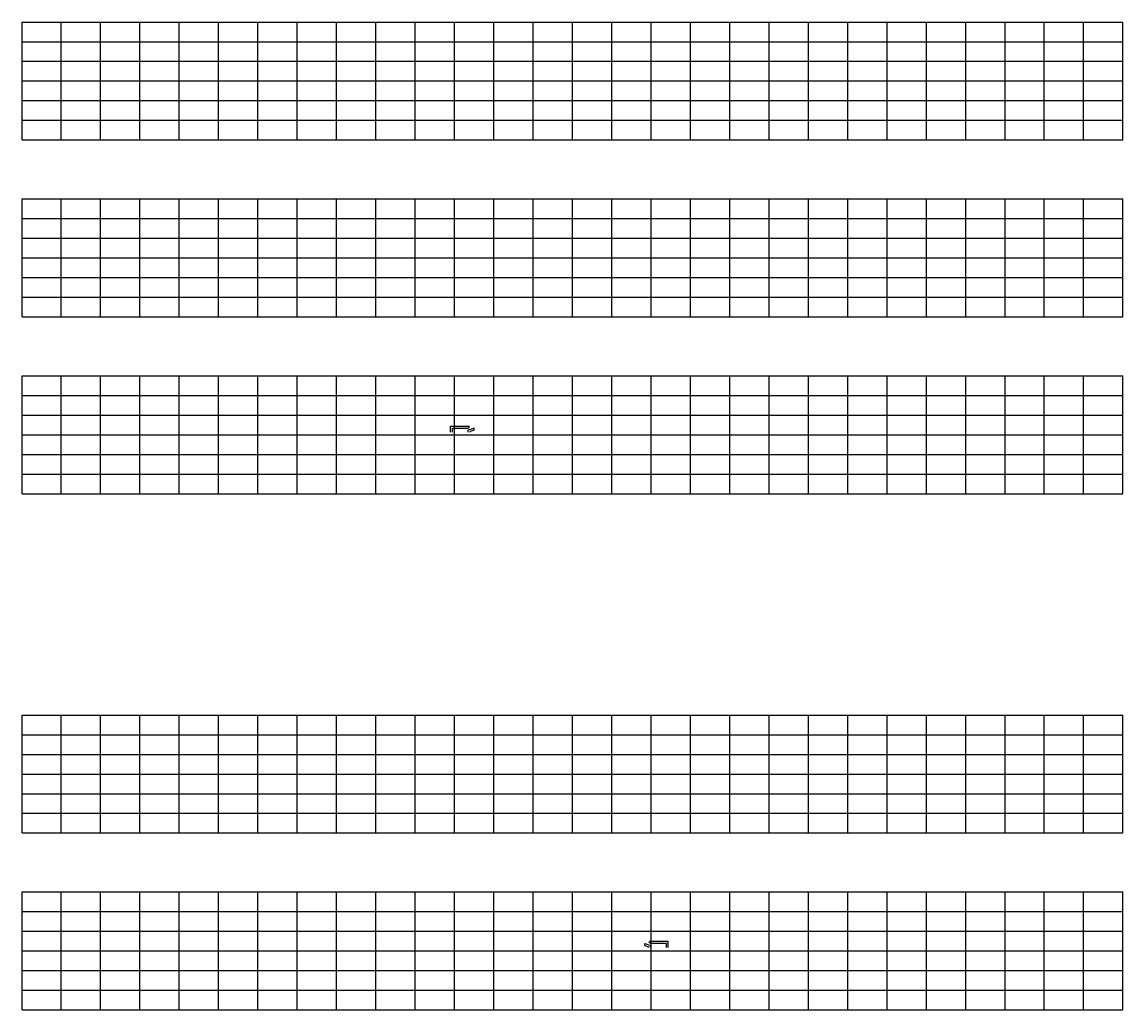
# Model space of a CAD drawing. Extents: x 1374311 to 1383814, y 384102 to 406278.
# Drawn here: x 1377537.5 to 1377817.5, y 385693 to 385944.2 of the extents above; entities that cross this region are included whole.
import ezdxf

# ---------------------------------------------------------------- set-up
doc = ezdxf.new("R2010")
doc.units = 0
doc.layers.add('R_Border Prem', color=7, linetype='Continuous')
doc.layers.add('R_Grid', color=7, linetype='Continuous')

msp = doc.modelspace()

# ---------------------------------------------------------------- linework, layer by layer
at = {"layer": 'R_Border Prem'}
for p, q in [((1377646.52, 385841.44), (1377651.27, 385841.44)), ((1377646.52, 385839.94), (1377646.52, 385841.44)), ((1377647.02, 385839.94), (1377647.02, 385840.94)), ((1377647.02, 385840.94), (1377651.02, 385840.94)), ((1377651.36, 385841.27), (1377651.02, 385840.94)), ((1377652.52, 385840.96), (1377651.02, 385840.44)), ((1377651.02, 385839.94), (1377651.02, 385840.44)), ((1377651.36, 385841.27), (1377651.27, 385841.44)), ((1377652.52, 385840.43), (1377651.52, 385840.08)), ((1377651.52, 385839.94), (1377651.52, 385840.08)), ((1377695.89, 385709.89), (1377697.39, 385709.37)), ((1377695.89, 385709.36), (1377696.89, 385709.01)), ((1377696.89, 385708.87), (1377696.89, 385709.01)), ((1377697.06, 385710.2), (1377697.14, 385710.37)), ((1377697.06, 385710.2), (1377697.39, 385709.87)), ((1377701.89, 385710.37), (1377697.14, 385710.37)), ((1377701.39, 385709.87), (1377697.39, 385709.87)), ((1377697.39, 385708.87), (1377697.39, 385709.37)), ((1377701.39, 385708.87), (1377701.39, 385709.87)), ((1377701.89, 385708.87), (1377701.89, 385710.37))]:
    msp.add_line(p, q, dxfattribs=at)
for points in [[(1377652.52, 385840.43), (1377652.52, 385840.96)], [(1377695.89, 385709.36), (1377695.89, 385709.89)]]:
    msp.add_lwpolyline(points, dxfattribs=at)
at = {"layer": 'R_Grid'}
for p, q in [((1377537.52, 385944.2), (1377817.52, 385944.2)), ((1377537.52, 385914.2), (1377537.52, 385944.2)), ((1377547.52, 385914.2), (1377547.52, 385944.2)), ((1377557.52, 385914.2), (1377557.52, 385944.2)), ((1377567.52, 385914.2), (1377567.52, 385944.2)), ((1377577.52, 385914.2), (1377577.52, 385944.2)), ((1377587.52, 385914.2), (1377587.52, 385944.2)), ((1377597.52, 385914.2), (1377597.52, 385944.2)), ((1377607.52, 385914.2), (1377607.52, 385944.2)), ((1377617.52, 385914.2), (1377617.52, 385944.2)), ((1377627.52, 385914.2), (1377627.52, 385944.2)), ((1377637.52, 385914.2), (1377637.52, 385944.2)), ((1377647.52, 385914.2), (1377647.52, 385944.2)), ((1377657.52, 385914.2), (1377657.52, 385944.2)), ((1377667.52, 385914.2), (1377667.52, 385944.2)), ((1377677.52, 385914.2), (1377677.52, 385944.2)), ((1377687.52, 385914.2), (1377687.52, 385944.2)), ((1377697.52, 385914.2), (1377697.52, 385944.2)), ((1377707.52, 385914.2), (1377707.52, 385944.2)), ((1377717.52, 385914.2), (1377717.52, 385944.2)), ((1377727.52, 385914.2), (1377727.52, 385944.2)), ((1377737.52, 385914.2), (1377737.52, 385944.2)), ((1377747.52, 385914.2), (1377747.52, 385944.2)), ((1377757.52, 385914.2), (1377757.52, 385944.2)), ((1377767.52, 385914.2), (1377767.52, 385944.2)), ((1377777.52, 385914.2), (1377777.52, 385944.2)), ((1377787.52, 385914.2), (1377787.52, 385944.2)), ((1377797.52, 385914.2), (1377797.52, 385944.2)), ((1377807.52, 385914.2), (1377807.52, 385944.2)), ((1377817.52, 385914.2), (1377817.52, 385944.2)), ((1377537.52, 385939.2), (1377817.52, 385939.2)), ((1377537.52, 385934.2), (1377817.52, 385934.2)), ((1377537.52, 385929.2), (1377817.52, 385929.2)), ((1377537.52, 385924.2), (1377817.52, 385924.2)), ((1377537.52, 385919.2), (1377817.52, 385919.2)), ((1377537.52, 385914.2), (1377817.52, 385914.2)), ((1377537.52, 385899.2), (1377817.52, 385899.2)), ((1377537.52, 385869.2), (1377537.52, 385899.2)), ((1377547.52, 385869.2), (1377547.52, 385899.2)), ((1377557.52, 385869.2), (1377557.52, 385899.2)), ((1377567.52, 385869.2), (1377567.52, 385899.2)), ((1377577.52, 385869.2), (1377577.52, 385899.2)), ((1377587.52, 385869.2), (1377587.52, 385899.2)), ((1377597.52, 385869.2), (1377597.52, 385899.2)), ((1377607.52, 385869.2), (1377607.52, 385899.2)), ((1377617.52, 385869.2), (1377617.52, 385899.2)), ((1377627.52, 385869.2), (1377627.52, 385899.2)), ((1377637.52, 385869.2), (1377637.52, 385899.2)), ((1377647.52, 385869.2), (1377647.52, 385899.2)), ((1377657.52, 385869.2), (1377657.52, 385899.2)), ((1377667.52, 385869.2), (1377667.52, 385899.2)), ((1377677.52, 385869.2), (1377677.52, 385899.2)), ((1377687.52, 385869.2), (1377687.52, 385899.2)), ((1377697.52, 385869.2), (1377697.52, 385899.2)), ((1377707.52, 385869.2), (1377707.52, 385899.2)), ((1377717.52, 385869.2), (1377717.52, 385899.2)), ((1377727.52, 385869.2), (1377727.52, 385899.2)), ((1377737.52, 385869.2), (1377737.52, 385899.2)), ((1377747.52, 385869.2), (1377747.52, 385899.2)), ((1377757.52, 385869.2), (1377757.52, 385899.2)), ((1377767.52, 385869.2), (1377767.52, 385899.2)), ((1377777.52, 385869.2), (1377777.52, 385899.2)), ((1377787.52, 385869.2), (1377787.52, 385899.2)), ((1377797.52, 385869.2), (1377797.52, 385899.2)), ((1377807.52, 385869.2), (1377807.52, 385899.2)), ((1377817.52, 385869.2), (1377817.52, 385899.2)), ((1377537.52, 385894.2), (1377817.52, 385894.2)), ((1377537.52, 385889.2), (1377817.52, 385889.2)), ((1377537.52, 385884.2), (1377817.52, 385884.2)), ((1377537.52, 385879.2), (1377817.52, 385879.2)), ((1377537.52, 385874.2), (1377817.52, 385874.2)), ((1377537.52, 385869.2), (1377817.52, 385869.2)), ((1377537.52, 385854.2), (1377817.52, 385854.2)), ((1377537.52, 385824.2), (1377537.52, 385854.2)), ((1377547.52, 385824.2), (1377547.52, 385854.2)), ((1377557.52, 385824.2), (1377557.52, 385854.2)), ((1377567.52, 385824.2), (1377567.52, 385854.2)), ((1377577.52, 385824.2), (1377577.52, 385854.2)), ((1377587.52, 385824.2), (1377587.52, 385854.2)), ((1377597.52, 385824.2), (1377597.52, 385854.2)), ((1377607.52, 385824.2), (1377607.52, 385854.2)), ((1377617.52, 385824.2), (1377617.52, 385854.2)), ((1377627.52, 385824.2), (1377627.52, 385854.2)), ((1377637.52, 385824.2), (1377637.52, 385854.2)), ((1377647.52, 385824.2), (1377647.52, 385854.2)), ((1377657.52, 385824.2), (1377657.52, 385854.2)), ((1377667.52, 385824.2), (1377667.52, 385854.2)), ((1377677.52, 385824.2), (1377677.52, 385854.2)), ((1377687.52, 385824.2), (1377687.52, 385854.2)), ((1377697.52, 385824.2), (1377697.52, 385854.2)), ((1377707.52, 385824.2), (1377707.52, 385854.2)), ((1377717.52, 385824.2), (1377717.52, 385854.2)), ((1377727.52, 385824.2), (1377727.52, 385854.2)), ((1377737.52, 385824.2), (1377737.52, 385854.2)), ((1377747.52, 385824.2), (1377747.52, 385854.2)), ((1377757.52, 385824.2), (1377757.52, 385854.2)), ((1377767.52, 385824.2), (1377767.52, 385854.2)), ((1377777.52, 385824.2), (1377777.52, 385854.2)), ((1377787.52, 385824.2), (1377787.52, 385854.2)), ((1377797.52, 385824.2), (1377797.52, 385854.2)), ((1377807.52, 385824.2), (1377807.52, 385854.2)), ((1377817.52, 385824.2), (1377817.52, 385854.2)), ((1377537.52, 385849.2), (1377817.52, 385849.2)), ((1377537.52, 385844.2), (1377817.52, 385844.2)), ((1377537.52, 385839.2), (1377817.52, 385839.2)), ((1377537.52, 385834.2), (1377817.52, 385834.2)), ((1377537.52, 385829.2), (1377817.52, 385829.2)), ((1377537.52, 385824.2), (1377817.52, 385824.2)), ((1377537.52, 385767.98), (1377817.52, 385767.98)), ((1377537.52, 385737.98), (1377537.52, 385767.98)), ((1377547.52, 385737.98), (1377547.52, 385767.98)), ((1377557.52, 385737.98), (1377557.52, 385767.98)), ((1377567.52, 385737.98), (1377567.52, 385767.98)), ((1377577.52, 385737.98), (1377577.52, 385767.98)), ((1377587.52, 385737.98), (1377587.52, 385767.98)), ((1377597.52, 385737.98), (1377597.52, 385767.98)), ((1377607.52, 385737.98), (1377607.52, 385767.98)), ((1377617.52, 385737.98), (1377617.52, 385767.98)), ((1377627.52, 385737.98), (1377627.52, 385767.98)), ((1377637.52, 385737.98), (1377637.52, 385767.98)), ((1377647.52, 385737.98), (1377647.52, 385767.98)), ((1377657.52, 385737.98), (1377657.52, 385767.98)), ((1377667.52, 385737.98), (1377667.52, 385767.98)), ((1377677.52, 385737.98), (1377677.52, 385767.98)), ((1377687.52, 385737.98), (1377687.52, 385767.98)), ((1377697.52, 385737.98), (1377697.52, 385767.98)), ((1377707.52, 385737.98), (1377707.52, 385767.98)), ((1377717.52, 385737.98), (1377717.52, 385767.98)), ((1377727.52, 385737.98), (1377727.52, 385767.98)), ((1377737.52, 385737.98), (1377737.52, 385767.98)), ((1377747.52, 385737.98), (1377747.52, 385767.98)), ((1377757.52, 385737.98), (1377757.52, 385767.98)), ((1377767.52, 385737.98), (1377767.52, 385767.98)), ((1377777.52, 385737.98), (1377777.52, 385767.98)), ((1377787.52, 385737.98), (1377787.52, 385767.98)), ((1377797.52, 385737.98), (1377797.52, 385767.98)), ((1377807.52, 385737.98), (1377807.52, 385767.98)), ((1377817.52, 385737.98), (1377817.52, 385767.98)), ((1377537.52, 385762.98), (1377817.52, 385762.98)), ((1377537.52, 385757.98), (1377817.52, 385757.98)), ((1377537.52, 385752.98), (1377817.52, 385752.98)), ((1377537.52, 385747.98), (1377817.52, 385747.98)), ((1377537.52, 385742.98), (1377817.52, 385742.98)), ((1377537.52, 385737.98), (1377817.52, 385737.98)), ((1377537.52, 385722.98), (1377817.52, 385722.98)), ((1377537.52, 385692.98), (1377537.52, 385722.98)), ((1377547.52, 385692.98), (1377547.52, 385722.98)), ((1377557.52, 385692.98), (1377557.52, 385722.98)), ((1377567.52, 385692.98), (1377567.52, 385722.98)), ((1377577.52, 385692.98), (1377577.52, 385722.98)), ((1377587.52, 385692.98), (1377587.52, 385722.98)), ((1377597.52, 385692.98), (1377597.52, 385722.98)), ((1377607.52, 385692.98), (1377607.52, 385722.98)), ((1377617.52, 385692.98), (1377617.52, 385722.98)), ((1377627.52, 385692.98), (1377627.52, 385722.98)), ((1377637.52, 385692.98), (1377637.52, 385722.98)), ((1377647.52, 385692.98), (1377647.52, 385722.98)), ((1377657.52, 385692.98), (1377657.52, 385722.98)), ((1377667.52, 385692.98), (1377667.52, 385722.98)), ((1377677.52, 385692.98), (1377677.52, 385722.98)), ((1377687.52, 385692.98), (1377687.52, 385722.98)), ((1377697.52, 385692.98), (1377697.52, 385722.98)), ((1377707.52, 385692.98), (1377707.52, 385722.98)), ((1377717.52, 385692.98), (1377717.52, 385722.98)), ((1377727.52, 385692.98), (1377727.52, 385722.98)), ((1377737.52, 385692.98), (1377737.52, 385722.98)), ((1377747.52, 385692.98), (1377747.52, 385722.98)), ((1377757.52, 385692.98), (1377757.52, 385722.98)), ((1377767.52, 385692.98), (1377767.52, 385722.98)), ((1377777.52, 385692.98), (1377777.52, 385722.98)), ((1377787.52, 385692.98), (1377787.52, 385722.98)), ((1377797.52, 385692.98), (1377797.52, 385722.98)), ((1377807.52, 385692.98), (1377807.52, 385722.98)), ((1377817.52, 385692.98), (1377817.52, 385722.98)), ((1377537.52, 385717.98), (1377817.52, 385717.98)), ((1377537.52, 385712.98), (1377817.52, 385712.98)), ((1377537.52, 385707.98), (1377817.52, 385707.98)), ((1377537.52, 385702.98), (1377817.52, 385702.98)), ((1377537.52, 385697.98), (1377817.52, 385697.98)), ((1377537.52, 385692.98), (1377817.52, 385692.98))]:
    msp.add_line(p, q, dxfattribs=at)

doc.saveas('drawing.dxf')
